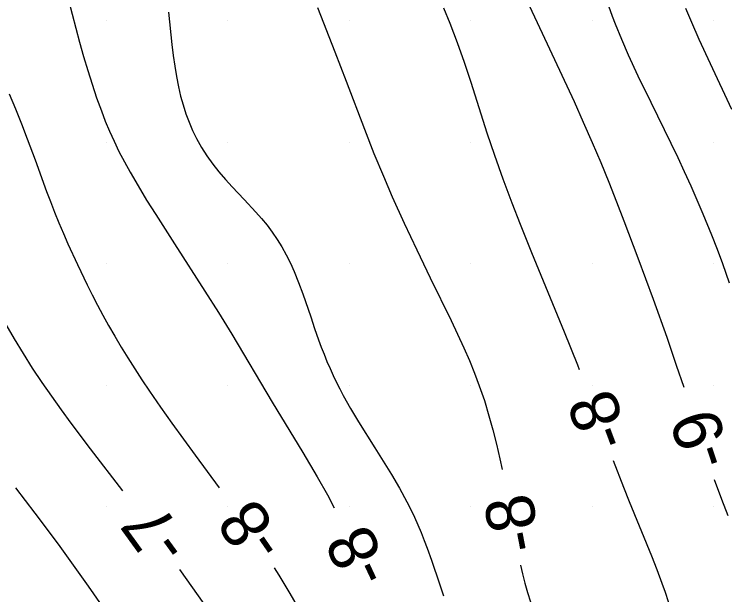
# Model space of a CAD drawing. Extents: x 2602990 to 2605851, y 618069 to 619180.
# Drawn here: x 2604281.2 to 2604310.45, y 618321.38 to 618345.28 of the extents above; entities that cross this region are included whole.
import ezdxf

# ---------------------------------------------------------------- set-up
doc = ezdxf.new("R2010")
doc.units = 0
for name, color, linetype in [('Default', 7, 'Continuous'), ('DTM Contours Major', 7, 'Continuous'), ('DTM Contours Minor', 7, 'Continuous'), ('DTM Contours Minor Text', 7, 'Continuous'), ('Exist DTM Breakline Underwater', 7, 'Continuous'), ('Exist DTM Scan Elevation Point', 7, 'Continuous')]:
    doc.layers.add(name, color=color, linetype=linetype)

# ---------------------------------------------------------------- blocks, each defined once
blk = doc.blocks.new('POINT_DISPLAY')
at = {"layer": 'Default'}
blk.add_line((0, 0), (0, 0), dxfattribs=at)

msp = doc.modelspace()

# ---------------------------------------------------------------- linework, layer by layer
at = {"layer": 'DTM Contours Major'}
msp.add_lwpolyline([(2604287.557, 618345.364), (2604287.695, 618344.027), (2604287.749, 618343.584), (2604287.81, 618343.145), (2604287.881, 618342.712), (2604287.966, 618342.286), (2604288.054, 618341.911), (2604288.156, 618341.543), (2604288.272, 618341.184), (2604288.402, 618340.833), (2604288.549, 618340.492), (2604288.712, 618340.16), (2604288.915, 618339.799), (2604289.139, 618339.45), (2604289.378, 618339.113), (2604289.632, 618338.787), (2604289.897, 618338.473), (2604290.17, 618338.168), (2604290.664, 618337.65), (2604291.153, 618337.136), (2604291.388, 618336.873), (2604291.613, 618336.6), (2604291.829, 618336.312), (2604292.032, 618336.011), (2604292.223, 618335.698), (2604292.402, 618335.374), (2604292.57, 618335.038), (2604292.728, 618334.691), (2604292.912, 618334.239), (2604293.085, 618333.773), (2604293.41, 618332.822), (2604293.571, 618332.345), (2604293.736, 618331.874), (2604293.846, 618331.574), (2604293.96, 618331.279), (2604294.079, 618330.986), (2604294.203, 618330.696), (2604294.333, 618330.408), (2604294.47, 618330.122), (2604294.606, 618329.853), (2604294.748, 618329.583), (2604295.052, 618329.043), (2604295.379, 618328.494), (2604296.048, 618327.427), (2604296.392, 618326.88), (2604296.732, 618326.327), (2604297.058, 618325.771), (2604297.364, 618325.213), (2604297.525, 618324.896), (2604297.677, 618324.578), (2604297.821, 618324.261), (2604297.957, 618323.942), (2604298.085, 618323.622), (2604298.207, 618323.3), (2604298.379, 618322.811), (2604298.707, 618321.827), (2604298.874, 618321.336)], dxfattribs=at)
at = {"layer": 'DTM Contours Minor'}
for points in [[(2604283.436, 618345.875), (2604283.738, 618344.711), (2604283.897, 618344.127), (2604284.061, 618343.544), (2604284.232, 618342.966), (2604284.409, 618342.398), (2604284.595, 618341.841), (2604284.79, 618341.3), (2604284.954, 618340.876), (2604285.128, 618340.461), (2604285.313, 618340.051), (2604285.517, 618339.63), (2604285.737, 618339.206), (2604285.974, 618338.776), (2604286.303, 618338.208), (2604286.656, 618337.624), (2604287.027, 618337.03), (2604287.801, 618335.823), (2604289.051, 618333.884), (2604289.608, 618332.999), (2604290.157, 618332.105), (2604291.829, 618329.309), (2604293.081, 618327.242), (2604293.674, 618326.236), (2604294.094, 618325.49), (2604294.372, 618324.965)], [(2604293.682, 618345.549), (2604294.4, 618343.732), (2604294.869, 618342.517), (2604295.617, 618340.547), (2604296.014, 618339.541), (2604296.401, 618338.611), (2604296.767, 618337.766), (2604297.255, 618336.683), (2604297.773, 618335.576), (2604298.33, 618334.424), (2604299.188, 618332.67), (2604299.456, 618332.104), (2604299.709, 618331.551), (2604299.939, 618331.022), (2604300.151, 618330.502), (2604300.347, 618329.983), (2604300.556, 618329.373), (2604300.747, 618328.745), (2604300.904, 618328.173), (2604301.052, 618327.584), (2604301.191, 618326.981), (2604301.286, 618326.534)], [(2604298.872, 618345.545), (2604299.135, 618344.91), (2604299.29, 618344.51), (2604299.44, 618344.109), (2604299.723, 618343.299), (2604299.995, 618342.478), (2604300.664, 618340.391), (2604300.971, 618339.48), (2604301.319, 618338.5), (2604301.687, 618337.515), (2604302.03, 618336.636), (2604302.501, 618335.472), (2604303.845, 618332.21), (2604304.392, 618330.844), (2604304.466, 618330.651)], [(2604302.408, 618345.644), (2604302.729, 618344.943), (2604304.249, 618341.68), (2604304.63, 618340.841), (2604305, 618340), (2604305.347, 618339.179), (2604305.68, 618338.364), (2604305.998, 618337.56), (2604306.303, 618336.77), (2604306.875, 618335.247), (2604307.499, 618333.553), (2604308.062, 618331.981), (2604308.458, 618330.838), (2604308.765, 618329.921)], [(2604305.669, 618345.617), (2604305.821, 618345.196), (2604305.941, 618344.882), (2604306.2, 618344.247), (2604306.482, 618343.601), (2604306.88, 618342.743), (2604307.409, 618341.654), (2604308.237, 618339.964), (2604308.515, 618339.382), (2604308.787, 618338.799), (2604309.053, 618338.218), (2604309.309, 618337.64), (2604309.555, 618337.068), (2604309.909, 618336.202), (2604310.14, 618335.607), (2604310.357, 618335.018), (2604310.635, 618334.216)], [(2604308.84, 618345.528), (2604309.082, 618344.953), (2604309.387, 618344.257), (2604309.846, 618343.252), (2604310.727, 618341.372)], [(2604281, 618341.996), (2604281.254, 618341.384), (2604281.503, 618340.77), (2604281.742, 618340.156), (2604282.067, 618339.278), (2604282.536, 618337.986), (2604282.695, 618337.564), (2604282.867, 618337.125), (2604283.044, 618336.69), (2604283.226, 618336.258), (2604283.413, 618335.83), (2604283.802, 618334.977), (2604284.203, 618334.144), (2604284.413, 618333.727), (2604284.63, 618333.308), (2604284.855, 618332.887), (2604285.09, 618332.464), (2604285.343, 618332.024), (2604285.606, 618331.58), (2604285.88, 618331.133), (2604286.166, 618330.682), (2604286.463, 618330.226), (2604286.771, 618329.766), (2604287.227, 618329.107), (2604287.698, 618328.443), (2604288.658, 618327.122), (2604289.636, 618325.787)], [(2604280.865, 618332.506), (2604281.206, 618331.914), (2604281.567, 618331.316), (2604281.947, 618330.716), (2604282.342, 618330.119), (2604282.732, 618329.554), (2604283.13, 618328.997), (2604283.533, 618328.449), (2604284.336, 618327.387), (2604285.659, 618325.662)], [(2604305.866, 618326.904), (2604306.283, 618325.813), (2604306.519, 618325.219), (2604307.436, 618322.988), (2604307.657, 618322.425), (2604307.867, 618321.858), (2604307.999, 618321.484), (2604308.125, 618321.106), (2604308.366, 618320.337), (2604308.599, 618319.543), (2604309.008, 618318.083), (2604309.226, 618317.326), (2604309.46, 618316.557), (2604309.716, 618315.78), (2604310, 618315), (2604310.326, 618314.199), (2604310.685, 618313.404)], [(2604310.021, 618326.123), (2604310.313, 618325.316), (2604310.574, 618324.641)], [(2604281.261, 618325.786), (2604282.05, 618324.736), (2604283.008, 618323.464), (2604283.499, 618322.793), (2604284.244, 618321.737), (2604285.159, 618320.428)], [(2604288.008, 618322.425), (2604289.007, 618321.004), (2604289.825, 618319.814), (2604291.512, 618317.291), (2604291.956, 618316.638), (2604292.407, 618315.988), (2604292.863, 618315.351), (2604293.208, 618314.882), (2604293.555, 618314.424), (2604293.902, 618313.976), (2604294.594, 618313.106), (2604295.298, 618312.244), (2604296.008, 618311.393), (2604296.699, 618310.582), (2604297.541, 618309.619), (2604298.527, 618308.522), (2604299.823, 618307.108), (2604302.858, 618303.825), (2604306.51, 618299.846), (2604308.051, 618298.174), (2604309.092, 618297.025), (2604309.877, 618296.135), (2604310.679, 618295.198)], [(2604291.905, 618322.494), (2604292.097, 618322.189), (2604292.551, 618321.437), (2604293.21, 618320.298)], [(2604302.039, 618322.606), (2604302.123, 618322.243), (2604302.223, 618321.854), (2604302.333, 618321.47), (2604302.454, 618321.091), (2604302.588, 618320.716), (2604302.736, 618320.346), (2604302.9, 618319.98), (2604303.154, 618319.476), (2604303.435, 618318.978), (2604303.738, 618318.487), (2604304.056, 618318), (2604304.384, 618317.518), (2604305.485, 618315.933), (2604305.983, 618315.198), (2604306.227, 618314.829), (2604306.764, 618313.985), (2604308.026, 618311.939), (2604308.486, 618311.214), (2604308.962, 618310.496), (2604309.407, 618309.858), (2604309.817, 618309.297), (2604310.25, 618308.727), (2604310.911, 618307.888)]]:
    msp.add_lwpolyline(points, dxfattribs=at)
at = {"layer": 'Exist DTM Breakline Underwater'}
msp.add_spline([(2604068.235, 618404.026), (2604081.862, 618390.481), (2604106.657, 618363.116), (2604137.711, 618338.436), (2604184.389, 618299.643), (2604239.062, 618271.475), (2604260.626, 618254.325), (2604289.805, 618238.046)], degree=3, dxfattribs=at)

# ---------------------------------------------------------------- block references
at = {"layer": 'Exist DTM Scan Elevation Point', "xscale": 1.3123333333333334, "yscale": 1.3123333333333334}
for p in [(2604285, 618345), (2604290, 618345), (2604295, 618345), (2604300, 618345), (2604305, 618345), (2604310, 618345), (2604285, 618340), (2604290, 618340), (2604295, 618340), (2604300, 618340), (2604305, 618340), (2604310, 618340), (2604285, 618335), (2604290, 618335), (2604295, 618335), (2604300, 618335), (2604305, 618335), (2604310, 618335), (2604285, 618330), (2604290, 618330), (2604295, 618330), (2604300, 618330), (2604305, 618330), (2604310, 618330), (2604285, 618325), (2604290, 618325), (2604295, 618325), (2604300, 618325), (2604305, 618325), (2604310, 618325)]:
    msp.add_blockref('POINT_DISPLAY', p, dxfattribs=at)

# ---------------------------------------------------------------- texts
at = {"layer": 'DTM Contours Minor Text'}
for s, rotation, p in [('-8', 110.4883, (2604306.623, 618327.75)), ('-9', 108.2983, (2604310.799, 618326.936)), ('-8', 100.8532, (2604302.921, 618323.312)), ('-8', 124.5831, (2604292.457, 618323.515)), ('-7', 125.97, (2604288.524, 618323.451)), ('-8', 115.0322, (2604296.755, 618322.246))]:
    msp.add_text(s, height=2, rotation=rotation, dxfattribs=at).set_placement(p)

doc.saveas('drawing.dxf')
